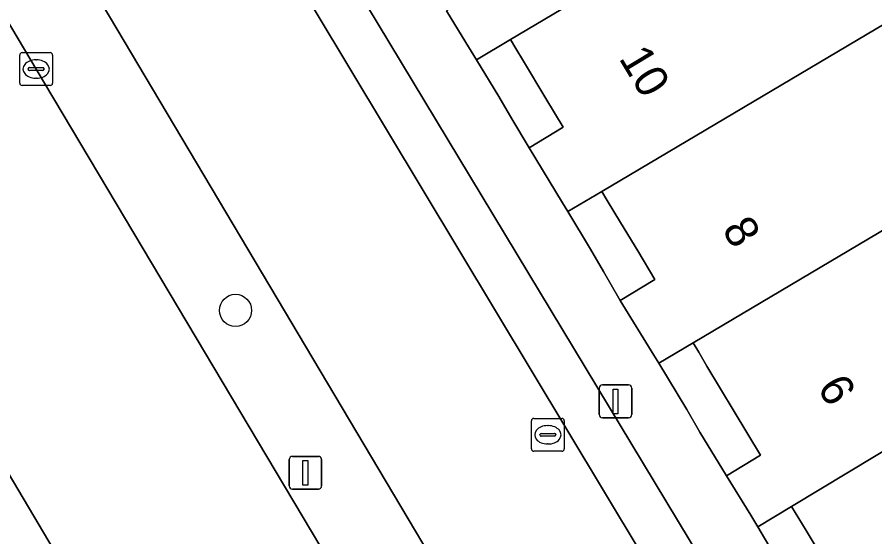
# Model space of a CAD drawing. Extents: x 156412 to 157779, y 382335 to 383768.
# Drawn here: x 156857.41 to 156883.51, y 383543.56 to 383559.38 of the extents above; entities that cross this region are included whole.
import ezdxf

# ---------------------------------------------------------------- set-up
doc = ezdxf.new("R2010")
doc.units = 0
for name, color, linetype in [('IMGEO_Berm_groen', 7, 'Continuous'), ('IMGEO_Boom', 7, 'Continuous'), ('IMGEO_Erf', 7, 'Continuous'), ('IMGEO_Kolk', 7, 'Continuous'), ('IMGEO_Lichtmast', 7, 'Continuous'), ('IMGEO_OVBaan_gesloten', 7, 'Continuous'), ('IMGEO_Pand', 7, 'Continuous'), ('IMGEO_Pand_nummerreeks', 7, 'Continuous'), ('IMGEO_Parkeervlak_open', 7, 'Continuous'), ('IMGEO_Rijbaan_lokaal_gesloten', 7, 'Continuous'), ('IMGEO_Voetpad_open', 7, 'Continuous')]:
    doc.layers.add(name, color=color, linetype=linetype)

msp = doc.modelspace()

# ---------------------------------------------------------------- linework, layer by layer
at = {"layer": 'IMGEO_Berm_groen'}
for points in [[(156861.927, 383537.422), (156852.502, 383553.317), (156842.549, 383570.096), (156833.596, 383585.118), (156824.647, 383600.159), (156814.578, 383617.063)], [(156853.772, 383570.245), (156848.538, 383579.107), (156846.173, 383577.697), (156857.989, 383557.797), (156867.444, 383541.91)], [(156876.071, 383532.082), (156874.381, 383535.463), (156873.078, 383537.772), (156853.772, 383570.245)]]:
    msp.add_lwpolyline(points, dxfattribs=at)
at = {"layer": 'IMGEO_Boom'}
msp.add_circle((156864.058, 383550.451), 0.489, dxfattribs=at)
at = {"layer": 'IMGEO_Erf'}
for points in [[(156872.42, 383558.694), (156871.387, 383558.081), (156872.073, 383556.957), (156872.46, 383556.281), (156872.991, 383555.401), (156874.027, 383556.025), (156873.497, 383556.905), (156872.815, 383558.039), (156872.583, 383558.424)], [(156875.204, 383554.071), (156874.173, 383553.459), (156874.86, 383552.316), (156875.254, 383551.632), (156875.759, 383550.748), (156876.82, 383551.387), (156876.295, 383552.259), (156875.773, 383553.126), (156875.37, 383553.795)], [(156877.978, 383549.462), (156876.935, 383548.843), (156877.792, 383547.431), (156878.188, 383546.748), (156878.995, 383545.42), (156880.035, 383546.046), (156879.234, 383547.377), (156878.403, 383548.756), (156878.151, 383549.175)], [(156880.976, 383544.483), (156879.947, 383543.863), (156880.721, 383542.558), (156881.128, 383541.884), (156881.946, 383540.538), (156882.978, 383541.158), (156882.165, 383542.508), (156881.417, 383543.751), (156881.09, 383544.294)]]:
    msp.add_lwpolyline(points, close=True, dxfattribs=at)
at = {"layer": 'IMGEO_Kolk'}
for p, q in [((156857.565, 383558.297), (156858.417, 383558.297)), ((156857.49, 383557.371), (156857.49, 383558.223)), ((156857.978, 383558.077), (156858.003, 383558.077)), ((156858.491, 383558.223), (156858.491, 383557.371)), ((156857.749, 383557.791), (156857.749, 383557.803)), ((156858.187, 383557.754), (156857.789, 383557.754)), ((156857.792, 383557.84), (156858.19, 383557.84)), ((156858.233, 383557.803), (156858.233, 383557.791)), ((156858.001, 383557.517), (156857.976, 383557.517)), ((156858.417, 383557.297), (156857.565, 383557.297)), ((156873.06, 383546.238), (156873.06, 383547.09)), ((156873.135, 383547.164), (156873.987, 383547.164)), ((156874.061, 383547.09), (156874.061, 383546.238)), ((156873.548, 383546.944), (156873.573, 383546.944)), ((156873.319, 383546.658), (156873.319, 383546.67)), ((156873.757, 383546.621), (156873.359, 383546.621)), ((156873.362, 383546.707), (156873.76, 383546.707)), ((156873.803, 383546.67), (156873.803, 383546.658)), ((156873.571, 383546.384), (156873.546, 383546.384)), ((156873.987, 383546.164), (156873.135, 383546.164))]:
    msp.add_line(p, q, dxfattribs=at)
for points in [[(156857.565, 383558.297), (156858.417, 383558.297)], [(156857.49, 383557.371), (156857.49, 383558.223)], [(156858.491, 383558.223), (156858.491, 383557.371)], [(156858.417, 383557.297), (156857.565, 383557.297)], [(156873.06, 383546.238), (156873.06, 383547.09)], [(156873.135, 383547.164), (156873.987, 383547.164)], [(156874.061, 383547.09), (156874.061, 383546.238)], [(156873.987, 383546.164), (156873.135, 383546.164)]]:
    msp.add_lwpolyline(points, dxfattribs=at)
for centre, radius, start, end in [((156857.567, 383558.221), 0.0765, 91.552, 178.448), ((156857.567, 383558.221), 0.0765, 91.552, 178.448), ((156858.415, 383558.221), 0.0765, 1.552, 88.448), ((156858.415, 383558.221), 0.0765, 1.552, 88.448), ((156857.789, 383557.8), 0.0403, 85.8775, 175.7526), ((156857.786, 383557.79), 0.0366, 178.938, 274.7102), ((156858.19, 383557.797), 0.043, 264.8664, 352.4533), ((156858.194, 383557.802), 0.0386, 1.7309, 96.639), ((156857.567, 383557.373), 0.0765, 181.552, 268.448), ((156857.567, 383557.373), 0.0765, 181.552, 268.448), ((156858.415, 383557.373), 0.0765, 271.552, 358.448), ((156858.415, 383557.373), 0.0765, 271.552, 358.448), ((156873.137, 383547.088), 0.0765, 91.552, 178.448), ((156873.137, 383547.088), 0.0765, 91.552, 178.448), ((156873.985, 383547.088), 0.0765, 1.552, 88.448), ((156873.985, 383547.088), 0.0765, 1.552, 88.448), ((156873.359, 383546.667), 0.0403, 85.8775, 175.7526), ((156873.356, 383546.657), 0.0366, 178.938, 274.7102), ((156873.76, 383546.664), 0.043, 264.8664, 352.4533), ((156873.764, 383546.669), 0.0386, 1.7309, 96.639), ((156873.137, 383546.24), 0.0765, 181.552, 268.448), ((156873.137, 383546.24), 0.0765, 181.552, 268.448), ((156873.985, 383546.24), 0.0765, 271.552, 358.448), ((156873.985, 383546.24), 0.0765, 271.552, 358.448)]:
    msp.add_arc(centre, radius, start, end, dxfattribs=at)
for centre, major_axis, ratio, start_param, end_param in [((156857.977, 383557.797), (-0.387, 0.002), 0.722429, 4.712389, 7.853982), ((156858.002, 383557.797), (-0.39, 0.002), 0.717154, 1.570796, 4.712389), ((156873.547, 383546.664), (-0.387, 0.002), 0.722429, 4.712389, 7.853982), ((156873.572, 383546.664), (-0.39, 0.002), 0.717154, 1.570796, 4.712389)]:
    msp.add_ellipse(centre, major_axis=major_axis, ratio=ratio, start_param=start_param, end_param=end_param, dxfattribs=at)
at = {"layer": 'IMGEO_Lichtmast'}
for p, q in [((156875.125, 383547.281), (156875.125, 383548.081)), ((156875.125, 383548.081), (156875.125, 383547.281)), ((156875.225, 383548.181), (156876.015, 383548.181)), ((156876.015, 383548.181), (156875.225, 383548.181)), ((156876.115, 383548.081), (156876.115, 383547.281)), ((156876.115, 383547.281), (156876.115, 383548.081)), ((156876.015, 383547.181), (156875.225, 383547.181)), ((156875.225, 383547.181), (156876.015, 383547.181)), ((156865.787, 383546.008), (156866.577, 383546.008)), ((156866.577, 383546.008), (156865.787, 383546.008)), ((156865.687, 383545.108), (156865.687, 383545.908)), ((156865.687, 383545.908), (156865.687, 383545.108)), ((156866.677, 383545.908), (156866.677, 383545.108)), ((156866.677, 383545.108), (156866.677, 383545.908)), ((156866.577, 383545.008), (156865.787, 383545.008)), ((156865.787, 383545.008), (156866.577, 383545.008))]:
    msp.add_line(p, q, dxfattribs=at)
for points in [[(156875.545, 383548.056), (156875.695, 383548.056), (156875.695, 383547.306), (156875.545, 383547.306), (156875.545, 383548.056)], [(156866.107, 383545.883), (156866.257, 383545.883), (156866.257, 383545.133), (156866.107, 383545.133), (156866.107, 383545.883)]]:
    msp.add_lwpolyline(points, dxfattribs=at)
for centre, start, end in [((156875.225, 383548.081), 90, 180), ((156875.225, 383548.081), 90, 180), ((156876.015, 383548.081), 0, 90), ((156876.015, 383548.081), 360, 90), ((156875.225, 383547.281), 180, 270), ((156875.225, 383547.281), 180, 270), ((156876.015, 383547.281), 270, 0), ((156876.015, 383547.281), 270, 0), ((156865.787, 383545.908), 90, 180), ((156865.787, 383545.908), 90, 180), ((156866.577, 383545.908), 0, 90), ((156866.577, 383545.908), 360, 90), ((156865.787, 383545.108), 180, 270), ((156865.787, 383545.108), 180, 270), ((156866.577, 383545.108), 270, 0), ((156866.577, 383545.108), 270, 0)]:
    msp.add_arc(centre, 0.1, start, end, dxfattribs=at)
at = {"layer": 'IMGEO_OVBaan_gesloten'}
msp.add_lwpolyline([(156867.444, 383541.91), (156857.989, 383557.797), (156846.173, 383577.697), (156844.355, 383580.759), (156839.105, 383589.601), (156829.644, 383605.508), (156821.417, 383619.335), (156814.578, 383617.063), (156824.647, 383600.159), (156833.596, 383585.118), (156842.549, 383570.096), (156852.502, 383553.317), (156861.927, 383537.422)], dxfattribs=at)
at = {"layer": 'IMGEO_Pand'}
for points in [[(156878.111, 383568.704), (156869.478, 383563.581), (156869.643, 383563.308), (156869.95, 383562.798), (156870.727, 383561.508), (156871.516, 383560.197), (156870.476, 383559.571), (156871.065, 383558.607), (156871.387, 383558.081), (156872.42, 383558.694), (156882.715, 383564.803), (156882.397, 383565.331), (156879.771, 383569.688)], [(156882.715, 383564.803), (156872.42, 383558.694), (156872.583, 383558.424), (156872.815, 383558.039), (156873.497, 383556.905), (156874.027, 383556.025), (156872.991, 383555.401), (156874.01, 383553.726), (156874.173, 383553.459), (156875.204, 383554.071), (156883.82, 383559.184), (156885.501, 383560.181), (156885.339, 383560.449)], [(156883.82, 383559.184), (156875.204, 383554.071), (156875.37, 383553.795), (156875.773, 383553.126), (156876.295, 383552.259), (156876.82, 383551.387), (156875.759, 383550.748), (156876.781, 383549.092), (156876.935, 383548.843), (156877.978, 383549.462), (156886.587, 383554.571), (156886.437, 383554.821), (156884.363, 383558.277), (156883.963, 383558.945)], [(156886.587, 383554.571), (156877.978, 383549.462), (156878.151, 383549.175), (156878.403, 383548.756), (156879.234, 383547.377), (156880.035, 383546.046), (156878.995, 383545.42), (156879.732, 383544.215), (156879.947, 383543.863), (156880.976, 383544.483), (156889.54, 383549.646), (156891.892, 383551.064), (156891.73, 383551.335), (156888.949, 383555.972)], [(156892.475, 383544.753), (156895.36, 383546.465), (156892.413, 383551.378), (156891.892, 383551.064), (156889.54, 383549.646), (156880.976, 383544.483), (156881.09, 383544.294), (156881.417, 383543.751), (156882.165, 383542.508), (156882.978, 383541.158), (156881.946, 383540.538), (156882.672, 383539.331), (156882.847, 383539.04), (156883.883, 383539.655)]]:
    msp.add_lwpolyline(points, close=True, dxfattribs=at)
at = {"layer": 'IMGEO_Parkeervlak_open'}
msp.add_lwpolyline([(156883.372, 383528.827), (156892.432, 383489.674), (156893.823, 383490.007), (156884.759, 383529.237), (156884.28, 383530.938), (156883.501, 383532.821), (156879.96, 383539.93), (156878.738, 383541.996), (156878.215, 383542.888), (156861.038, 383571.383), (156846.657, 383595.304), (156831.803, 383620.025), (156831.22, 383619.699), (156832.154, 383616.714), (156845.378, 383594.689), (156859.815, 383570.674), (156877.483, 383541.251), (156882.102, 383532.46)], dxfattribs=at)
at = {"layer": 'IMGEO_Rijbaan_lokaal_gesloten'}
for points in [[(156882.102, 383532.46), (156877.483, 383541.251), (156859.815, 383570.674), (156845.378, 383594.689), (156832.154, 383616.714), (156831.22, 383619.699), (156830.938, 383620.598)], [(156827.929, 383613.878), (156829.792, 383610.852), (156846.763, 383582.113), (156848.538, 383579.107), (156853.772, 383570.245), (156873.078, 383537.772), (156874.381, 383535.463), (156876.071, 383532.082)]]:
    msp.add_lwpolyline(points, dxfattribs=at)
at = {"layer": 'IMGEO_Voetpad_open'}
for points in [[(156830.938, 383620.598), (156831.22, 383619.699), (156831.803, 383620.025), (156846.657, 383595.304), (156861.038, 383571.383), (156878.215, 383542.888), (156878.738, 383541.996), (156879.96, 383539.93), (156883.501, 383532.821), (156884.28, 383530.938), (156884.759, 383529.237), (156893.823, 383490.007), (156892.432, 383489.674), (156891.845, 383489.546), (156892.214, 383488.014), (156894.19, 383488.494), (156894.946, 383485.103)], [(156883.671, 383537.666), (156882.847, 383539.04), (156882.672, 383539.331), (156881.946, 383540.538), (156881.128, 383541.884), (156880.721, 383542.558), (156879.947, 383543.863), (156879.732, 383544.215), (156878.995, 383545.42), (156878.188, 383546.748), (156877.792, 383547.431), (156876.935, 383548.843), (156876.781, 383549.092), (156875.759, 383550.748), (156875.254, 383551.632), (156874.86, 383552.316), (156874.173, 383553.459), (156874.01, 383553.726), (156872.991, 383555.401), (156872.46, 383556.281), (156872.073, 383556.957), (156871.387, 383558.081), (156871.065, 383558.607), (156870.476, 383559.571)]]:
    msp.add_lwpolyline(points, dxfattribs=at)

# ---------------------------------------------------------------- texts
at = {"layer": 'IMGEO_Pand_nummerreeks'}
for s, p in [('10', (156875.703, 383558.128)), ('8', (156878.841, 383552.915)), ('6', (156881.739, 383548.103))]:
    msp.add_text(s, height=1, rotation=301.0484, dxfattribs=at).set_placement(p)

doc.saveas('drawing.dxf')
